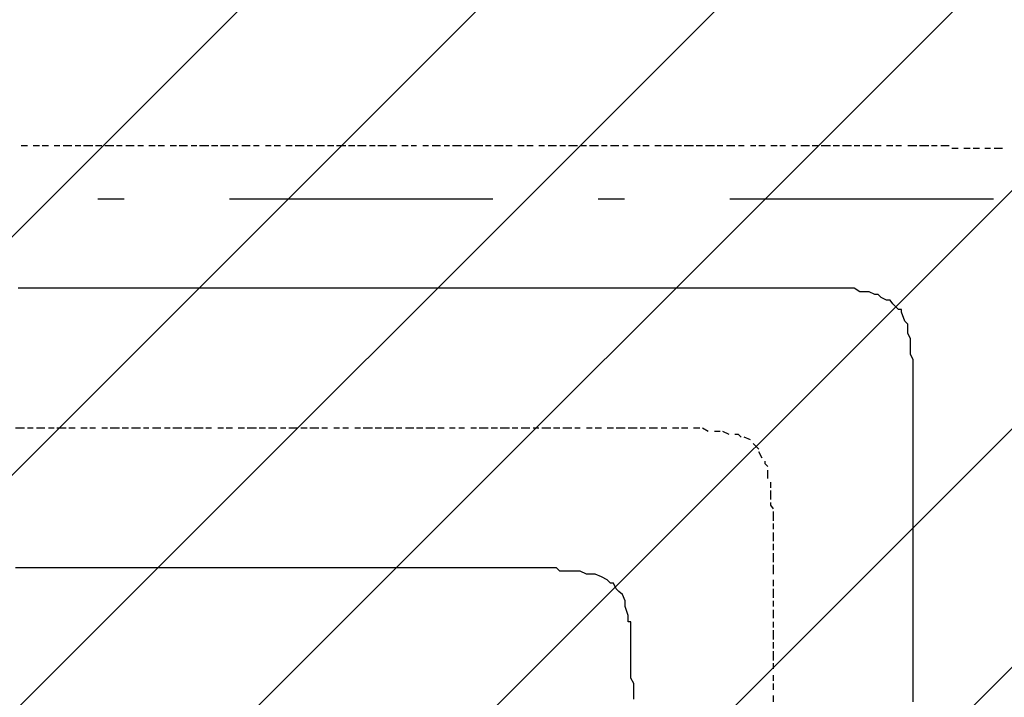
# Model space of a CAD drawing. Extents: x 997 to 109698, y 921 to 94021.
# Tile 689 of 718: x 33363 to 34764, y 56021 to 56986. Entities that reach past the tile are written whole.
import ezdxf

# ---------------------------------------------------------------- set-up
doc = ezdxf.new("R2010")
doc.units = 0
doc.header["$MEASUREMENT"] = 0
doc.layers.add('12', color=7, linetype='CONTINUOUS')
doc.layers.add('28', color=7, linetype='CONTINUOUS')

msp = doc.modelspace()

# ---------------------------------------------------------------- linework, layer by layer
at = {"layer": '12', "color": 1}
for p, q in [((33373.630503, 56806.563401), (33364.630503, 56806.563401)), ((33390.630503, 56806.563401), (33381.630503, 56806.563401)), ((33403.630503, 56806.563401), (33394.630503, 56806.563401)), ((33419.630503, 56806.563401), (33411.630503, 56806.563401)), ((33436.630503, 56806.563401), (33424.630503, 56806.563401)), ((33449.630503, 56806.563401), (33441.630503, 56806.563401)), ((33466.630503, 56806.563401), (33453.630503, 56806.563401)), ((33479.630503, 56806.563401), (33470.630503, 56806.563401)), ((33496.630503, 56806.563401), (33483.630503, 56806.563401)), ((33508.630503, 56806.563401), (33500.630503, 56806.563401)), ((33525.630503, 56806.563401), (33513.630503, 56806.563401)), ((33538.630503, 56806.563401), (33530.630503, 56806.563401)), ((33555.630503, 56806.563401), (33546.630503, 56806.563401)), ((33568.630503, 56806.563401), (33559.630503, 56806.563401)), ((33585.630503, 56806.563401), (33576.630503, 56806.563401)), ((33601.630503, 56806.563401), (33589.630503, 56806.563401)), ((33614.630503, 56806.563401), (33606.630503, 56806.563401)), ((33631.630503, 56806.563401), (33618.630503, 56806.563401)), ((33644.630503, 56806.563401), (33635.630503, 56806.563401)), ((33661.630503, 56806.563401), (33648.630503, 56806.563401)), ((33673.630503, 56806.563401), (33665.630503, 56806.563401)), ((33690.630503, 56806.563401), (33678.630503, 56806.563401)), ((33703.630503, 56806.563401), (33695.630503, 56806.563401)), ((33720.630503, 56806.563401), (33712.630503, 56806.563401)), ((33733.630503, 56806.563401), (33724.630503, 56806.563401)), ((33750.630503, 56806.563401), (33741.630503, 56806.563401)), ((33767.630503, 56806.563401), (33754.630503, 56806.563401)), ((33779.630503, 56806.563401), (33771.630503, 56806.563401)), ((33796.630503, 56806.563401), (33784.630503, 56806.563401)), ((33809.630503, 56806.563401), (33800.630503, 56806.563401)), ((33826.630503, 56806.563401), (33813.630503, 56806.563401)), ((33839.630503, 56806.563401), (33830.630503, 56806.563401)), ((33855.630503, 56806.563401), (33843.630503, 56806.563401)), ((33868.630503, 56806.563401), (33860.630503, 56806.563401)), ((33885.630503, 56806.563401), (33872.630503, 56806.563401)), ((33898.630503, 56806.563401), (33889.630503, 56806.563401)), ((33915.630503, 56806.563401), (33906.630503, 56806.563401)), ((33927.630503, 56806.563401), (33919.630503, 56806.563401)), ((33944.630503, 56806.563401), (33936.630503, 56806.563401)), ((33961.630503, 56806.563401), (33949.630503, 56806.563401)), ((33974.630503, 56806.563401), (33966.630503, 56806.563401)), ((33991.630503, 56806.563401), (33978.630503, 56806.563401)), ((34004.630503, 56806.563401), (33995.630503, 56806.563401)), ((34021.630503, 56806.563401), (34008.630503, 56806.563401)), ((34033.630503, 56806.563401), (34025.630503, 56806.563401)), ((34050.630503, 56806.563401), (34038.630503, 56806.563401)), ((34063.630503, 56806.563401), (34054.630503, 56806.563401)), ((34080.630503, 56806.563401), (34071.630503, 56806.563401)), ((34093.630503, 56806.563401), (34084.630503, 56806.563401)), ((34109.630503, 56806.563401), (34101.630503, 56806.563401)), ((34126.630503, 56806.563401), (34114.630503, 56806.563401)), ((34139.630503, 56806.563401), (34131.630503, 56806.563401)), ((34156.630503, 56806.563401), (34143.630503, 56806.563401)), ((34169.630503, 56806.563401), (34160.630503, 56806.563401)), ((34186.630503, 56806.563401), (34173.630503, 56806.563401)), ((34198.630503, 56806.563401), (34190.630503, 56806.563401)), ((34215.630503, 56806.563401), (34203.630503, 56806.563401)), ((34228.630503, 56806.563401), (34220.630503, 56806.563401)), ((34245.630503, 56806.563401), (34236.630503, 56806.563401)), ((34258.630503, 56806.563401), (34249.630503, 56806.563401)), ((34275.630503, 56806.563401), (34266.630503, 56806.563401)), ((34291.630503, 56806.563401), (34279.630503, 56806.563401)), ((34304.630503, 56806.563401), (34296.630503, 56806.563401)), ((34321.630503, 56806.563401), (34308.630503, 56806.563401)), ((34334.630503, 56806.563401), (34325.630503, 56806.563401)), ((34351.630503, 56806.563401), (34338.630503, 56806.563401)), ((34363.630503, 56806.563401), (34355.630503, 56806.563401)), ((34380.630503, 56806.563401), (34368.630503, 56806.563401)), ((34393.630503, 56806.563401), (34385.630503, 56806.563401)), ((34410.630503, 56806.563401), (34402.630503, 56806.563401)), ((34423.630503, 56806.563401), (34414.630503, 56806.563401)), ((34440.630503, 56806.563401), (34431.630503, 56806.563401)), ((34452.630503, 56806.563401), (34444.630503, 56806.563401)), ((34469.630503, 56806.563401), (34461.630503, 56806.563401)), ((34486.630503, 56806.563401), (34474.630503, 56806.563401)), ((34499.630503, 56806.563401), (34490.630503, 56806.563401)), ((34516.630503, 56806.563401), (34503.630503, 56806.563401)), ((34529.630503, 56806.563401), (34520.630503, 56806.563401)), ((34546.630503, 56806.563401), (34533.630503, 56806.563401)), ((34558.630503, 56806.563401), (34550.630503, 56806.563401)), ((34575.630503, 56806.563401), (34562.630503, 56806.563401)), ((34588.630503, 56806.563401), (34579.630503, 56806.563401)), ((34605.630503, 56806.563401), (34596.630503, 56806.563401)), ((34617.630503, 56806.563401), (34609.630503, 56806.563401)), ((34634.630503, 56806.563401), (34626.630503, 56806.563401)), ((34639.630503, 56806.563401), (34634.630503, 56806.563401)), ((34656.630503, 56806.563401), (34643.630503, 56806.563401)), ((34668.630503, 56806.563401), (34660.630503, 56806.563401)), ((34685.630503, 56806.563401), (34673.630503, 56806.563401)), ((34698.630503, 56802.563401), (34689.630503, 56802.563401)), ((34715.630503, 56802.563401), (34706.630503, 56802.563401)), ((34728.630503, 56802.563401), (34719.630503, 56802.563401)), ((34744.630503, 56802.563401), (34736.630503, 56802.563401)), ((34761.630503, 56802.563401), (34749.630503, 56802.563401)), ((33369.630503, 56404.563401), (33356.630503, 56404.563401)), ((33381.630503, 56404.563401), (33373.630503, 56404.563401)), ((33398.630503, 56404.563401), (33386.630503, 56404.563401)), ((33411.630503, 56404.563401), (33403.630503, 56404.563401)), ((33428.630503, 56404.563401), (33415.630503, 56404.563401)), ((33441.630503, 56404.563401), (33432.630503, 56404.563401)), ((33458.630503, 56404.563401), (33449.630503, 56404.563401)), ((33470.630503, 56404.563401), (33462.630503, 56404.563401)), ((33487.630503, 56404.563401), (33479.630503, 56404.563401)), ((33504.630503, 56404.563401), (33491.630503, 56404.563401)), ((33517.630503, 56404.563401), (33508.630503, 56404.563401)), ((33534.630503, 56404.563401), (33521.630503, 56404.563401)), ((33546.630503, 56404.563401), (33538.630503, 56404.563401)), ((33563.630503, 56404.563401), (33551.630503, 56404.563401)), ((33576.630503, 56404.563401), (33568.630503, 56404.563401)), ((33593.630503, 56404.563401), (33580.630503, 56404.563401)), ((33606.630503, 56404.563401), (33597.630503, 56404.563401)), ((33623.630503, 56404.563401), (33610.630503, 56404.563401)), ((33635.630503, 56404.563401), (33627.630503, 56404.563401)), ((33652.630503, 56404.563401), (33644.630503, 56404.563401)), ((33665.630503, 56404.563401), (33656.630503, 56404.563401)), ((33682.630503, 56404.563401), (33673.630503, 56404.563401)), ((33699.630503, 56404.563401), (33686.630503, 56404.563401)), ((33712.630503, 56404.563401), (33703.630503, 56404.563401)), ((33728.630503, 56404.563401), (33716.630503, 56404.563401)), ((33741.630503, 56404.563401), (33733.630503, 56404.563401)), ((33758.630503, 56404.563401), (33745.630503, 56404.563401)), ((33771.630503, 56404.563401), (33762.630503, 56404.563401)), ((33788.630503, 56404.563401), (33775.630503, 56404.563401)), ((33800.630503, 56404.563401), (33792.630503, 56404.563401)), ((33817.630503, 56404.563401), (33809.630503, 56404.563401)), ((33830.630503, 56404.563401), (33822.630503, 56404.563401)), ((33847.630503, 56404.563401), (33839.630503, 56404.563401)), ((33864.630503, 56404.563401), (33851.630503, 56404.563401)), ((33877.630503, 56404.563401), (33868.630503, 56404.563401)), ((33894.630503, 56404.563401), (33881.630503, 56404.563401)), ((33906.630503, 56404.563401), (33898.630503, 56404.563401)), ((33923.630503, 56404.563401), (33911.630503, 56404.563401)), ((33936.630503, 56404.563401), (33927.630503, 56404.563401)), ((33953.630503, 56404.563401), (33940.630503, 56404.563401)), ((33966.630503, 56404.563401), (33957.630503, 56404.563401)), ((33982.630503, 56404.563401), (33974.630503, 56404.563401)), ((33995.630503, 56404.563401), (33987.630503, 56404.563401)), ((34012.630503, 56404.563401), (34004.630503, 56404.563401)), ((34029.630503, 56404.563401), (34016.630503, 56404.563401)), ((34042.630503, 56404.563401), (34033.630503, 56404.563401)), ((34059.630503, 56404.563401), (34046.630503, 56404.563401)), ((34071.630503, 56404.563401), (34063.630503, 56404.563401)), ((34088.630503, 56404.563401), (34076.630503, 56404.563401)), ((34101.630503, 56404.563401), (34093.630503, 56404.563401)), ((34118.630503, 56404.563401), (34105.630503, 56404.563401)), ((34131.630503, 56404.563401), (34122.630503, 56404.563401)), ((34148.630503, 56404.563401), (34135.630503, 56404.563401)), ((34160.630503, 56404.563401), (34152.630503, 56404.563401)), ((34177.630503, 56404.563401), (34169.630503, 56404.563401)), ((34190.630503, 56404.563401), (34181.630503, 56404.563401)), ((34207.630503, 56404.563401), (34198.630503, 56404.563401)), ((34224.630503, 56404.563401), (34211.630503, 56404.563401)), ((34236.630503, 56404.563401), (34228.630503, 56404.563401)), ((34241.630503, 56404.563401), (34236.630503, 56404.563401)), ((34253.630503, 56404.563401), (34245.630503, 56404.563401)), ((34270.630503, 56404.563401), (34258.630503, 56404.563401)), ((34283.630503, 56404.563401), (34275.630503, 56404.563401)), ((34300.630503, 56404.563401), (34291.630503, 56404.563401)), ((34313.630503, 56404.563401), (34304.630503, 56404.563401)), ((34330.630503, 56404.563401), (34321.630503, 56404.563401)), ((34342.630503, 56399.563401), (34334.630503, 56404.563401)), ((34359.630503, 56399.563401), (34351.630503, 56399.563401)), ((34372.630503, 56395.563401), (34363.630503, 56399.563401)), ((34402.630503, 56387.563401), (34393.630503, 56391.563401)), ((34414.630503, 56374.563401), (34406.630503, 56382.563401)), ((34419.630503, 56361.563401), (34414.630503, 56370.563401)), ((34427.630503, 56332.563401), (34427.630503, 56344.563401)), ((34431.630503, 56319.563401), (34431.630503, 56327.563401)), ((34431.630503, 56302.563401), (34431.630503, 56315.563401)), ((34435.630503, 56272.563401), (34435.630503, 56285.563401)), ((34435.630503, 56260.563401), (34435.630503, 56268.563401)), ((34435.630503, 56243.563401), (34435.630503, 56255.563401)), ((34435.630503, 56230.563401), (34435.630503, 56239.563401)), ((34435.630503, 56213.563401), (34435.630503, 56226.563401)), ((34435.630503, 56205.563401), (34435.630503, 56209.563401)), ((34435.630503, 56196.563401), (34435.630503, 56205.563401)), ((34435.630503, 56179.563401), (34435.630503, 56188.563401)), ((34435.630503, 56162.563401), (34435.630503, 56175.563401)), ((34435.630503, 56150.563401), (34435.630503, 56158.563401)), ((34435.630503, 56133.563401), (34435.630503, 56145.563401)), ((34435.630503, 56120.563401), (34435.630503, 56128.563401)), ((34435.630503, 56103.563401), (34435.630503, 56116.563401)), ((34435.630503, 56090.563401), (34435.630503, 56099.563401)), ((34435.630503, 56073.563401), (34435.630503, 56086.563401)), ((34435.630503, 56061.563401), (34435.630503, 56069.563401)), ((34435.630503, 56044.563401), (34435.630503, 56052.563401)), ((34435.630503, 56031.563401), (34435.630503, 56040.563401)), ((34435.630503, 56014.563401), (34435.630503, 56023.563401))]:
    msp.add_line(p, q, dxfattribs=at)
at = {"layer": '12', "color": 5}
for p, q in [((33369.630503, 56603.563401), (33360.630503, 56603.563401)), ((33381.630503, 56603.563401), (33369.630503, 56603.563401)), ((33390.630503, 56603.563401), (33381.630503, 56603.563401)), ((33398.630503, 56603.563401), (33390.630503, 56603.563401)), ((33411.630503, 56603.563401), (33398.630503, 56603.563401)), ((33419.630503, 56603.563401), (33411.630503, 56603.563401)), ((33428.630503, 56603.563401), (33419.630503, 56603.563401)), ((33441.630503, 56603.563401), (33428.630503, 56603.563401)), ((33449.630503, 56603.563401), (33441.630503, 56603.563401)), ((33458.630503, 56603.563401), (33449.630503, 56603.563401)), ((33470.630503, 56603.563401), (33458.630503, 56603.563401)), ((33479.630503, 56603.563401), (33470.630503, 56603.563401)), ((33491.630503, 56603.563401), (33479.630503, 56603.563401)), ((33500.630503, 56603.563401), (33491.630503, 56603.563401)), ((33508.630503, 56603.563401), (33500.630503, 56603.563401)), ((33521.630503, 56603.563401), (33508.630503, 56603.563401)), ((33530.630503, 56603.563401), (33521.630503, 56603.563401)), ((33538.630503, 56603.563401), (33530.630503, 56603.563401)), ((33551.630503, 56603.563401), (33538.630503, 56603.563401)), ((33559.630503, 56603.563401), (33551.630503, 56603.563401)), ((33568.630503, 56603.563401), (33559.630503, 56603.563401)), ((33580.630503, 56603.563401), (33568.630503, 56603.563401)), ((33589.630503, 56603.563401), (33580.630503, 56603.563401)), ((33601.630503, 56603.563401), (33589.630503, 56603.563401)), ((33610.630503, 56603.563401), (33601.630503, 56603.563401)), ((33618.630503, 56603.563401), (33610.630503, 56603.563401)), ((33631.630503, 56603.563401), (33618.630503, 56603.563401)), ((33640.630503, 56603.563401), (33631.630503, 56603.563401)), ((33648.630503, 56603.563401), (33640.630503, 56603.563401)), ((33661.630503, 56603.563401), (33648.630503, 56603.563401)), ((33669.630503, 56603.563401), (33661.630503, 56603.563401)), ((33678.630503, 56603.563401), (33669.630503, 56603.563401)), ((33690.630503, 56603.563401), (33678.630503, 56603.563401)), ((33699.630503, 56603.563401), (33690.630503, 56603.563401)), ((33712.630503, 56603.563401), (33699.630503, 56603.563401)), ((33720.630503, 56603.563401), (33712.630503, 56603.563401)), ((33728.630503, 56603.563401), (33720.630503, 56603.563401)), ((33741.630503, 56603.563401), (33728.630503, 56603.563401)), ((33750.630503, 56603.563401), (33741.630503, 56603.563401)), ((33758.630503, 56603.563401), (33750.630503, 56603.563401)), ((33771.630503, 56603.563401), (33758.630503, 56603.563401)), ((33779.630503, 56603.563401), (33771.630503, 56603.563401)), ((33788.630503, 56603.563401), (33779.630503, 56603.563401)), ((33800.630503, 56603.563401), (33788.630503, 56603.563401)), ((33809.630503, 56603.563401), (33800.630503, 56603.563401)), ((33822.630503, 56603.563401), (33809.630503, 56603.563401)), ((33830.630503, 56603.563401), (33822.630503, 56603.563401)), ((33839.630503, 56603.563401), (33830.630503, 56603.563401)), ((33851.630503, 56603.563401), (33839.630503, 56603.563401)), ((33860.630503, 56603.563401), (33851.630503, 56603.563401)), ((33868.630503, 56603.563401), (33860.630503, 56603.563401)), ((33881.630503, 56603.563401), (33868.630503, 56603.563401)), ((33889.630503, 56603.563401), (33881.630503, 56603.563401)), ((33898.630503, 56603.563401), (33889.630503, 56603.563401)), ((33911.630503, 56603.563401), (33898.630503, 56603.563401)), ((33919.630503, 56603.563401), (33911.630503, 56603.563401)), ((33927.630503, 56603.563401), (33919.630503, 56603.563401)), ((33940.630503, 56603.563401), (33927.630503, 56603.563401)), ((33949.630503, 56603.563401), (33940.630503, 56603.563401)), ((33961.630503, 56603.563401), (33949.630503, 56603.563401)), ((33970.630503, 56603.563401), (33961.630503, 56603.563401)), ((33978.630503, 56603.563401), (33970.630503, 56603.563401)), ((33991.630503, 56603.563401), (33978.630503, 56603.563401)), ((33999.630503, 56603.563401), (33991.630503, 56603.563401)), ((34008.630503, 56603.563401), (33999.630503, 56603.563401)), ((34021.630503, 56603.563401), (34008.630503, 56603.563401)), ((34029.630503, 56603.563401), (34021.630503, 56603.563401)), ((34038.630503, 56603.563401), (34029.630503, 56603.563401)), ((34050.630503, 56603.563401), (34038.630503, 56603.563401)), ((34059.630503, 56603.563401), (34050.630503, 56603.563401)), ((34071.630503, 56603.563401), (34059.630503, 56603.563401)), ((34080.630503, 56603.563401), (34071.630503, 56603.563401)), ((34088.630503, 56603.563401), (34080.630503, 56603.563401)), ((34101.630503, 56603.563401), (34088.630503, 56603.563401)), ((34109.630503, 56603.563401), (34101.630503, 56603.563401)), ((34118.630503, 56603.563401), (34109.630503, 56603.563401)), ((34131.630503, 56603.563401), (34118.630503, 56603.563401)), ((34139.630503, 56603.563401), (34131.630503, 56603.563401)), ((34148.630503, 56603.563401), (34139.630503, 56603.563401)), ((34160.630503, 56603.563401), (34148.630503, 56603.563401)), ((34169.630503, 56603.563401), (34160.630503, 56603.563401)), ((34181.630503, 56603.563401), (34169.630503, 56603.563401)), ((34190.630503, 56603.563401), (34181.630503, 56603.563401)), ((34198.630503, 56603.563401), (34190.630503, 56603.563401)), ((34211.630503, 56603.563401), (34198.630503, 56603.563401)), ((34220.630503, 56603.563401), (34211.630503, 56603.563401)), ((34228.630503, 56603.563401), (34220.630503, 56603.563401)), ((34241.630503, 56603.563401), (34228.630503, 56603.563401)), ((34249.630503, 56603.563401), (34241.630503, 56603.563401)), ((34258.630503, 56603.563401), (34249.630503, 56603.563401)), ((34270.630503, 56603.563401), (34258.630503, 56603.563401)), ((34279.630503, 56603.563401), (34270.630503, 56603.563401)), ((34291.630503, 56603.563401), (34279.630503, 56603.563401)), ((34300.630503, 56603.563401), (34291.630503, 56603.563401)), ((34308.630503, 56603.563401), (34300.630503, 56603.563401)), ((34321.630503, 56603.563401), (34308.630503, 56603.563401)), ((34330.630503, 56603.563401), (34321.630503, 56603.563401)), ((34338.630503, 56603.563401), (34330.630503, 56603.563401)), ((34351.630503, 56603.563401), (34338.630503, 56603.563401)), ((34359.630503, 56603.563401), (34351.630503, 56603.563401)), ((34368.630503, 56603.563401), (34359.630503, 56603.563401)), ((34380.630503, 56603.563401), (34368.630503, 56603.563401)), ((34389.630503, 56603.563401), (34380.630503, 56603.563401)), ((34402.630503, 56603.563401), (34389.630503, 56603.563401)), ((34410.630503, 56603.563401), (34402.630503, 56603.563401)), ((34419.630503, 56603.563401), (34410.630503, 56603.563401)), ((34431.630503, 56603.563401), (34419.630503, 56603.563401)), ((34435.630503, 56603.563401), (34431.630503, 56603.563401)), ((34440.630503, 56603.563401), (34435.630503, 56603.563401)), ((34448.630503, 56603.563401), (34440.630503, 56603.563401)), ((34461.630503, 56603.563401), (34448.630503, 56603.563401)), ((34469.630503, 56603.563401), (34461.630503, 56603.563401)), ((34478.630503, 56603.563401), (34469.630503, 56603.563401)), ((34490.630503, 56603.563401), (34478.630503, 56603.563401)), ((34499.630503, 56603.563401), (34490.630503, 56603.563401)), ((34507.630503, 56603.563401), (34499.630503, 56603.563401)), ((34520.630503, 56603.563401), (34507.630503, 56603.563401)), ((34529.630503, 56603.563401), (34520.630503, 56603.563401)), ((34541.630503, 56603.563401), (34529.630503, 56603.563401)), ((34550.630503, 56603.563401), (34541.630503, 56603.563401)), ((34558.630503, 56598.563401), (34550.630503, 56603.563401)), ((34571.630503, 56598.563401), (34558.630503, 56598.563401)), ((34579.630503, 56594.563401), (34571.630503, 56598.563401)), ((34596.630503, 56586.563401), (34588.630503, 56590.563401)), ((34613.630503, 56573.563401), (34605.630503, 56581.563401)), ((34622.630503, 56556.563401), (34617.630503, 56569.563401)), ((34626.630503, 56539.563401), (34626.630503, 56548.563401)), ((34630.630503, 56531.563401), (34626.630503, 56539.563401)), ((34630.630503, 56518.563401), (34630.630503, 56531.563401)), ((34630.630503, 56509.563401), (34630.630503, 56518.563401)), ((34634.630503, 56501.563401), (34630.630503, 56509.563401)), ((34634.630503, 56488.563401), (34634.630503, 56501.563401)), ((34634.630503, 56480.563401), (34634.630503, 56488.563401)), ((34634.630503, 56467.563401), (34634.630503, 56480.563401)), ((34634.630503, 56459.563401), (34634.630503, 56467.563401)), ((34634.630503, 56450.563401), (34634.630503, 56459.563401)), ((34634.630503, 56437.563401), (34634.630503, 56450.563401)), ((34634.630503, 56429.563401), (34634.630503, 56437.563401)), ((34634.630503, 56421.563401), (34634.630503, 56429.563401)), ((34634.630503, 56408.563401), (34634.630503, 56421.563401)), ((34634.630503, 56404.563401), (34634.630503, 56408.563401)), ((34634.630503, 56395.563401), (34634.630503, 56404.563401)), ((34634.630503, 56382.563401), (34634.630503, 56395.563401)), ((34634.630503, 56374.563401), (34634.630503, 56382.563401)), ((34634.630503, 56365.563401), (34634.630503, 56374.563401)), ((34634.630503, 56353.563401), (34634.630503, 56365.563401)), ((34634.630503, 56344.563401), (34634.630503, 56353.563401)), ((34634.630503, 56336.563401), (34634.630503, 56344.563401)), ((34634.630503, 56323.563401), (34634.630503, 56336.563401)), ((34634.630503, 56315.563401), (34634.630503, 56323.563401)), ((34634.630503, 56302.563401), (34634.630503, 56315.563401)), ((34634.630503, 56294.563401), (34634.630503, 56302.563401)), ((34634.630503, 56285.563401), (34634.630503, 56294.563401)), ((34634.630503, 56272.563401), (34634.630503, 56285.563401)), ((34634.630503, 56264.563401), (34634.630503, 56272.563401)), ((34634.630503, 56255.563401), (34634.630503, 56264.563401)), ((34634.630503, 56243.563401), (34634.630503, 56255.563401)), ((34634.630503, 56234.563401), (34634.630503, 56243.563401)), ((34634.630503, 56226.563401), (34634.630503, 56234.563401)), ((34634.630503, 56213.563401), (34634.630503, 56226.563401)), ((33364.630503, 56205.563401), (33356.630503, 56205.563401)), ((33373.630503, 56205.563401), (33364.630503, 56205.563401)), ((33386.630503, 56205.563401), (33373.630503, 56205.563401)), ((33394.630503, 56205.563401), (33386.630503, 56205.563401)), ((33403.630503, 56205.563401), (33394.630503, 56205.563401)), ((33415.630503, 56205.563401), (33403.630503, 56205.563401)), ((33424.630503, 56205.563401), (33415.630503, 56205.563401)), ((33436.630503, 56205.563401), (33424.630503, 56205.563401)), ((33445.630503, 56205.563401), (33436.630503, 56205.563401)), ((33453.630503, 56205.563401), (33445.630503, 56205.563401)), ((33466.630503, 56205.563401), (33453.630503, 56205.563401)), ((33474.630503, 56205.563401), (33466.630503, 56205.563401)), ((33483.630503, 56205.563401), (33474.630503, 56205.563401)), ((33496.630503, 56205.563401), (33483.630503, 56205.563401)), ((33504.630503, 56205.563401), (33496.630503, 56205.563401)), ((33513.630503, 56205.563401), (33504.630503, 56205.563401)), ((33525.630503, 56205.563401), (33513.630503, 56205.563401)), ((33534.630503, 56205.563401), (33525.630503, 56205.563401)), ((33546.630503, 56205.563401), (33534.630503, 56205.563401)), ((33555.630503, 56205.563401), (33546.630503, 56205.563401)), ((33563.630503, 56205.563401), (33555.630503, 56205.563401)), ((33576.630503, 56205.563401), (33563.630503, 56205.563401)), ((33585.630503, 56205.563401), (33576.630503, 56205.563401)), ((33593.630503, 56205.563401), (33585.630503, 56205.563401)), ((33606.630503, 56205.563401), (33593.630503, 56205.563401)), ((33614.630503, 56205.563401), (33606.630503, 56205.563401)), ((33623.630503, 56205.563401), (33614.630503, 56205.563401)), ((33635.630503, 56205.563401), (33623.630503, 56205.563401)), ((33644.630503, 56205.563401), (33635.630503, 56205.563401)), ((33656.630503, 56205.563401), (33644.630503, 56205.563401)), ((33665.630503, 56205.563401), (33656.630503, 56205.563401)), ((33673.630503, 56205.563401), (33665.630503, 56205.563401)), ((33686.630503, 56205.563401), (33673.630503, 56205.563401)), ((33695.630503, 56205.563401), (33686.630503, 56205.563401)), ((33703.630503, 56205.563401), (33695.630503, 56205.563401)), ((33716.630503, 56205.563401), (33703.630503, 56205.563401)), ((33724.630503, 56205.563401), (33716.630503, 56205.563401)), ((33733.630503, 56205.563401), (33724.630503, 56205.563401)), ((33745.630503, 56205.563401), (33733.630503, 56205.563401)), ((33754.630503, 56205.563401), (33745.630503, 56205.563401)), ((33767.630503, 56205.563401), (33754.630503, 56205.563401)), ((33775.630503, 56205.563401), (33767.630503, 56205.563401)), ((33784.630503, 56205.563401), (33775.630503, 56205.563401)), ((33796.630503, 56205.563401), (33784.630503, 56205.563401)), ((33805.630503, 56205.563401), (33796.630503, 56205.563401)), ((33813.630503, 56205.563401), (33805.630503, 56205.563401)), ((33826.630503, 56205.563401), (33813.630503, 56205.563401)), ((33834.630503, 56205.563401), (33826.630503, 56205.563401)), ((33843.630503, 56205.563401), (33834.630503, 56205.563401)), ((33855.630503, 56205.563401), (33843.630503, 56205.563401)), ((33864.630503, 56205.563401), (33855.630503, 56205.563401)), ((33872.630503, 56205.563401), (33864.630503, 56205.563401)), ((33885.630503, 56205.563401), (33872.630503, 56205.563401)), ((33894.630503, 56205.563401), (33885.630503, 56205.563401)), ((33906.630503, 56205.563401), (33894.630503, 56205.563401)), ((33915.630503, 56205.563401), (33906.630503, 56205.563401)), ((33923.630503, 56205.563401), (33915.630503, 56205.563401)), ((33936.630503, 56205.563401), (33923.630503, 56205.563401)), ((33944.630503, 56205.563401), (33936.630503, 56205.563401)), ((33953.630503, 56205.563401), (33944.630503, 56205.563401)), ((33966.630503, 56205.563401), (33953.630503, 56205.563401)), ((33974.630503, 56205.563401), (33966.630503, 56205.563401)), ((33982.630503, 56205.563401), (33974.630503, 56205.563401)), ((33995.630503, 56205.563401), (33982.630503, 56205.563401)), ((34004.630503, 56205.563401), (33995.630503, 56205.563401)), ((34016.630503, 56205.563401), (34004.630503, 56205.563401)), ((34025.630503, 56205.563401), (34016.630503, 56205.563401)), ((34033.630503, 56205.563401), (34025.630503, 56205.563401)), ((34038.630503, 56205.563401), (34033.630503, 56205.563401)), ((34050.630503, 56205.563401), (34038.630503, 56205.563401)), ((34059.630503, 56205.563401), (34050.630503, 56205.563401)), ((34071.630503, 56205.563401), (34059.630503, 56205.563401)), ((34080.630503, 56205.563401), (34071.630503, 56205.563401)), ((34088.630503, 56205.563401), (34080.630503, 56205.563401)), ((34101.630503, 56205.563401), (34088.630503, 56205.563401)), ((34109.630503, 56205.563401), (34101.630503, 56205.563401)), ((34118.630503, 56205.563401), (34109.630503, 56205.563401)), ((34139.630503, 56200.563401), (34131.630503, 56200.563401)), ((34148.630503, 56200.563401), (34139.630503, 56200.563401)), ((34160.630503, 56200.563401), (34148.630503, 56200.563401)), ((34169.630503, 56196.563401), (34160.630503, 56200.563401)), ((34634.630503, 56205.563401), (34634.630503, 56213.563401)), ((34634.630503, 56192.563401), (34634.630503, 56205.563401)), ((34177.630503, 56196.563401), (34169.630503, 56196.563401)), ((34198.630503, 56188.563401), (34190.630503, 56192.563401)), ((34634.630503, 56183.563401), (34634.630503, 56192.563401)), ((34211.630503, 56175.563401), (34207.630503, 56183.563401)), ((34634.630503, 56175.563401), (34634.630503, 56183.563401)), ((34634.630503, 56162.563401), (34634.630503, 56175.563401)), ((34224.630503, 56158.563401), (34220.630503, 56167.563401)), ((34224.630503, 56150.563401), (34224.630503, 56158.563401)), ((34634.630503, 56154.563401), (34634.630503, 56162.563401)), ((34228.630503, 56137.563401), (34224.630503, 56150.563401)), ((34634.630503, 56145.563401), (34634.630503, 56154.563401)), ((34634.630503, 56133.563401), (34634.630503, 56145.563401)), ((34228.630503, 56128.563401), (34228.630503, 56137.563401)), ((34634.630503, 56124.563401), (34634.630503, 56133.563401)), ((34232.630503, 56107.563401), (34232.630503, 56120.563401)), ((34634.630503, 56116.563401), (34634.630503, 56124.563401)), ((34634.630503, 56103.563401), (34634.630503, 56116.563401)), ((34232.630503, 56099.563401), (34232.630503, 56107.563401)), ((34634.630503, 56095.563401), (34634.630503, 56103.563401)), ((34232.630503, 56090.563401), (34232.630503, 56099.563401)), ((34232.630503, 56078.563401), (34232.630503, 56090.563401)), ((34634.630503, 56086.563401), (34634.630503, 56095.563401)), ((34232.630503, 56069.563401), (34232.630503, 56078.563401)), ((34634.630503, 56073.563401), (34634.630503, 56086.563401)), ((34232.630503, 56061.563401), (34232.630503, 56069.563401)), ((34232.630503, 56048.563401), (34232.630503, 56061.563401)), ((34634.630503, 56065.563401), (34634.630503, 56073.563401)), ((34634.630503, 56052.563401), (34634.630503, 56065.563401)), ((34236.630503, 56040.563401), (34232.630503, 56048.563401)), ((34634.630503, 56044.563401), (34634.630503, 56052.563401)), ((34236.630503, 56031.563401), (34236.630503, 56040.563401)), ((34634.630503, 56035.563401), (34634.630503, 56044.563401)), ((34634.630503, 56023.563401), (34634.630503, 56035.563401)), ((34236.630503, 56018.563401), (34236.630503, 56031.563401)), ((34634.630503, 56014.563401), (34634.630503, 56023.563401))]:
    msp.add_line(p, q, dxfattribs=at)
for points in [[(34588.630503, 56590.563401), (34584.630503, 56594.563401), (34579.630503, 56594.563401)], [(34605.630503, 56581.563401), (34601.630503, 56586.563401), (34596.630503, 56586.563401)], [(34617.630503, 56569.563401), (34617.630503, 56573.563401), (34613.630503, 56573.563401)], [(34626.630503, 56548.563401), (34626.630503, 56552.563401), (34622.630503, 56556.563401)], [(34131.630503, 56200.563401), (34126.630503, 56205.563401), (34118.630503, 56205.563401)], [(34190.630503, 56192.563401), (34181.630503, 56196.563401), (34177.630503, 56196.563401)], [(34207.630503, 56183.563401), (34203.630503, 56183.563401), (34198.630503, 56188.563401)], [(34220.630503, 56167.563401), (34215.630503, 56171.563401), (34211.630503, 56175.563401)], [(34232.630503, 56120.563401), (34232.630503, 56128.563401), (34228.630503, 56128.563401)]]:
    msp.add_lwpolyline(points, dxfattribs=at)
at = {"layer": '12', "color": 1}
for points in [[(34389.630503, 56391.563401), (34385.630503, 56395.563401), (34380.630503, 56395.563401)], [(34427.630503, 56349.563401), (34423.630503, 56353.563401), (34423.630503, 56357.563401)], [(34435.630503, 56289.563401), (34431.630503, 56294.563401), (34431.630503, 56298.563401)]]:
    msp.add_lwpolyline(points, dxfattribs=at)
at = {"layer": '28', "color": 2}
for p, q in [((14872.636205, 38197.97485), (35360.616592, 58685.955237)), ((14872.636205, 37858.563595), (35700.027847, 58685.955237)), ((14872.636205, 37519.15234), (36039.439102, 58685.955237)), ((14872.636205, 37179.741085), (36378.850357, 58685.955237)), ((36718.261612, 58685.955237), (14872.636205, 36840.32983)), ((36822.636205, 58450.918575), (14872.636205, 36500.918575)), ((36822.636205, 58111.50732), (14872.636205, 36161.50732))]:
    msp.add_line(p, q, dxfattribs=at)
at = {"layer": '28', "color": 4, "linetype": 'Continuous'}
for p, q in [((33511.130503, 56730.563401), (33473.630503, 56730.563401)), ((34223.630503, 56730.563401), (34186.130503, 56730.563401))]:
    msp.add_line(p, q, dxfattribs=at)
at = {"layer": '28', "color": 4}
for p, q in [((34036.130503, 56730.563401), (33661.130503, 56730.563401)), ((34748.630503, 56730.563401), (34373.630503, 56730.563401))]:
    msp.add_line(p, q, dxfattribs=at)

doc.saveas('drawing.dxf')
